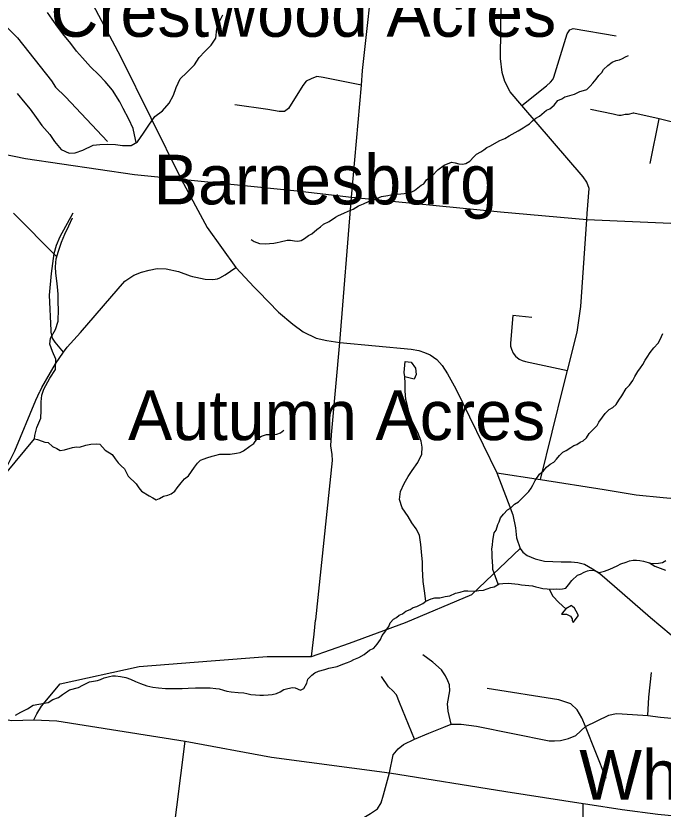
# Model space of a CAD drawing. Extents: x 0 to 69.5, y -4.5 to 22.
# Drawn here: x 2.379 to 3.408, y 15.023 to 16.285 of the extents above; entities that cross this region are included whole.
import ezdxf

# ---------------------------------------------------------------- set-up
doc = ezdxf.new("R2010")
doc.units = 0
for name, color, linetype in [('GM_X_County_Road', 7, 'Continuous'), ('GM_X_County_ROW', 7, 'Continuous'), ('GM_X_Minor_Lake', 7, 'Continuous'), ('GM_X_Minor_River', 7, 'Continuous'), ('GM_X_Township_Subdivision', 7, 'Continuous'), ('GM_X_Unincorporated_Text', 7, 'Continuous')]:
    doc.layers.add(name, color=color, linetype=linetype)

msp = doc.modelspace()

# ---------------------------------------------------------------- linework, layer by layer
at = {"layer": 'GM_X_County_Road'}
for points in [[(2.8559, 15.3242), (2.8828, 15.5776), (2.8823, 15.5871), (2.88, 15.6009), (2.8808, 15.6183), (2.8941, 15.7652), (2.913, 15.9963), (2.9286, 16.1743), (2.9306, 16.1979), (2.9499, 16.3756), (2.9714, 16.57), (2.9729, 16.5972), (2.9738, 16.6003), (2.9747, 16.6018), (2.978, 16.6059), (2.9836, 16.6083), (3.0077, 16.6072)], [(3.2878, 15.9702), (3.2906, 16.01), (3.287, 16.0204), (3.2811, 16.0285), (3.1838, 16.1424), (3.1651, 16.1641), (3.1565, 16.1802), (3.1523, 16.1945), (3.1498, 16.2167), (3.1509, 16.3102), (3.153, 16.3194), (3.1554, 16.3229), (3.1594, 16.3234), (3.1901, 16.3171), (3.1974, 16.3189), (3.2011, 16.3245), (3.2039, 16.3381), (3.2263, 16.5685)], [(2.2074, 16.5345), (2.2273, 16.5312), (2.2755, 16.511), (2.3238, 16.4892), (2.3831, 16.4487), (2.4345, 16.4035), (2.4589, 16.3735), (2.484, 16.336), (2.5458, 16.2199), (2.6419, 16.0249), (2.6836, 15.948), (2.7291, 15.8843), (2.758, 15.8531), (2.7648, 15.8462)], [(2.208, 16.349), (2.2477, 16.3455), (2.274, 16.3389), (2.2886, 16.332), (2.3179, 16.3136), (2.3818, 16.2496), (2.4358, 16.1813), (2.4424, 16.1714), (2.4579, 16.1557), (2.5248, 16.0849)], [(2.0624, 16.1544), (2.0789, 16.1495), (2.3218, 16.0727), (2.3948, 16.0576), (2.5679, 16.0322), (2.6419, 16.0249), (2.8264, 16.0064), (2.913, 15.9963), (3.15, 15.9729), (3.2871, 15.9607), (3.469, 15.9531), (3.6377, 15.9467), (3.7269, 15.9403), (3.8777, 15.9247), (3.9714, 15.9095), (4.1621, 15.8689), (4.3548, 15.8285)], [(2.4351, 15.7841), (2.4329, 15.8403), (2.4357, 15.8752), (2.4399, 15.9066), (2.444, 15.9202), (2.4497, 15.9337), (2.4704, 15.9712)], [(3.2132, 15.5475), (3.2504, 15.6976), (3.2563, 15.7208), (3.2715, 15.7814), (3.2775, 15.8223), (3.2871, 15.9607), (3.2878, 15.9702), (3.2878, 15.9702)], [(2.4175, 15.6875), (2.4178, 15.6879), (2.4205, 15.6936), (2.4423, 15.7314), (2.4552, 15.7496), (2.4608, 15.7576), (2.4819, 15.7813), (2.5417, 15.8505), (2.5526, 15.8628), (2.5669, 15.8723), (2.5788, 15.8769), (2.5914, 15.8804), (2.604, 15.8828), (2.618, 15.8824), (2.6376, 15.8781), (2.6561, 15.8713), (2.6599, 15.8703), (2.6655, 15.8691), (2.6802, 15.8661), (2.6925, 15.8656), (2.6998, 15.8665), (2.7035, 15.868), (2.7119, 15.8726), (2.7291, 15.8843)], [(2.7648, 15.8462), (2.7968, 15.8135), (2.8196, 15.7946), (2.8362, 15.7823), (2.8568, 15.7721), (2.8737, 15.7683), (2.8941, 15.7652), (3.0075, 15.7545), (3.0197, 15.7525), (3.0289, 15.7494), (3.0381, 15.7458), (3.0483, 15.7382), (3.057, 15.7285), (3.0657, 15.7154), (3.0785, 15.6914), (3.1437, 15.5578), (3.162, 15.5109), (3.1691, 15.491), (3.1734, 15.4703), (3.1752, 15.4547), (3.1808, 15.4374), (3.185, 15.4317), (3.1922, 15.4263), (3.2048, 15.421), (3.2199, 15.4175), (3.2464, 15.4165), (3.2622, 15.4165), (3.2728, 15.4154), (3.2832, 15.4124), (3.2958, 15.4054), (3.3078, 15.3978), (3.331, 15.3776), (3.3884, 15.3276), (3.4866, 15.245)], [(2.4552, 15.7496), (2.4417, 15.7656), (2.4373, 15.7722), (2.4352, 15.7818), (2.4352, 15.7838), (2.4351, 15.7841)], [(2.2258, 15.2235), (2.2523, 15.2469), (2.2626, 15.258), (2.2702, 15.2722), (2.2781, 15.2876), (2.2823, 15.3117), (2.2837, 15.3313), (2.289, 15.3499), (2.3002, 15.3794), (2.3158, 15.4331), (2.3396, 15.5024), (2.3499, 15.5283), (2.3567, 15.552), (2.3636, 15.5654), (2.3774, 15.5931), (2.4109, 15.6737), (2.4175, 15.6875)], [(3.1437, 15.5578), (3.2132, 15.5475), (3.3147, 15.5315), (3.3657, 15.5231), (3.4084, 15.5185), (3.4388, 15.5162), (3.6274, 15.5008)], [(2.2258, 15.2235), (2.2987, 15.186), (2.3184, 15.1766), (2.3423, 15.1693), (2.373, 15.1638), (2.4076, 15.1648), (2.4442, 15.1636), (2.6483, 15.131), (2.7856, 15.1056), (2.9731, 15.0809), (3.1585, 15.0511), (3.281, 15.0319), (3.2884, 15.0308), (3.343, 15.0226), (3.3998, 15.0151), (3.5922, 14.9963), (3.5999, 14.9956)], [(2.4076, 15.1648), (2.4128, 15.1748), (2.4199, 15.1866), (2.4496, 15.2222)], [(2.6198, 14.8825), (2.6281, 14.9717), (2.6483, 15.131)]]:
    msp.add_lwpolyline(points, dxfattribs=at)
at = {"layer": 'GM_X_County_ROW'}
for points in [[(2.4496, 15.2222), (2.5753, 15.2496), (2.6899, 15.2589), (2.7788, 15.2659), (2.8491, 15.2655), (2.9098, 15.287), (2.9987, 15.3197), (3.104, 15.3642), (3.1808, 15.4374)], [(2.8491, 15.2655), (2.8535, 15.3015), (2.8558, 15.3238), (2.8559, 15.3242)]]:
    msp.add_lwpolyline(points, dxfattribs=at)
at = {"layer": 'GM_X_Minor_Lake'}
for points in [[(2.9979, 15.7108), (2.9965, 15.7173), (2.998, 15.7352), (3.0079, 15.7338), (3.0145, 15.7242), (3.0158, 15.7143), (3.0126, 15.7071)], [(3.0126, 15.7071), (2.9979, 15.7108)], [(3.2534, 15.3417), (3.2505, 15.3376), (3.2466, 15.3331), (3.2546, 15.3333), (3.2613, 15.3297), (3.2635, 15.3255), (3.2638, 15.3228), (3.2653, 15.3198), (3.2739, 15.331), (3.2702, 15.3379), (3.2673, 15.3425), (3.2643, 15.3452), (3.2628, 15.3468)], [(3.2628, 15.3468), (3.2534, 15.3417)]]:
    msp.add_lwpolyline(points, dxfattribs=at)
at = {"layer": 'GM_X_Minor_River'}
msp.add_line((2.3754, 15.9707), (2.4443, 15.9014), dxfattribs=at)
for points in [[(2.5705, 16.0832), (2.568, 16.0956), (2.5656, 16.1055), (2.5587, 16.1205), (2.5496, 16.1375), (2.5446, 16.1479), (2.5328, 16.1664), (2.5214, 16.1804), (2.5114, 16.1909), (2.4977, 16.2038), (2.4851, 16.2182), (2.4755, 16.2287), (2.4666, 16.241), (2.4537, 16.2562), (2.446, 16.2667), (2.4372, 16.2794), (2.4295, 16.2903)], [(2.3811, 16.1614), (2.3933, 16.1462), (2.4018, 16.1365), (2.4117, 16.123), (2.4205, 16.1106), (2.4331, 16.0962), (2.4404, 16.085), (2.4515, 16.0722), (2.4639, 16.0662), (2.4734, 16.0667), (2.4857, 16.0713), (2.5022, 16.0789), (2.5125, 16.0802), (2.5251, 16.0806), (2.5376, 16.08), (2.5489, 16.0785), (2.5626, 16.0786), (2.5727, 16.0844), (2.5821, 16.0983), (2.5904, 16.111), (2.6002, 16.1244), (2.6126, 16.1337), (2.6232, 16.1456), (2.6299, 16.1587), (2.634, 16.1708), (2.6404, 16.1843), (2.651, 16.1947), (2.663, 16.2066), (2.6705, 16.2186), (2.6795, 16.2282), (2.69, 16.2379), (2.6971, 16.2495), (2.699, 16.2639), (2.7023, 16.2748), (2.7083, 16.2861)], [(2.7533, 15.929), (2.7582, 15.9258), (2.7668, 15.9229), (2.7756, 15.9223), (2.7824, 15.9225), (2.7893, 15.9231), (2.7946, 15.9241), (2.7996, 15.9255), (2.8107, 15.9278), (2.816, 15.9277), (2.8225, 15.9271), (2.8274, 15.9266), (2.8331, 15.9272), (2.8382, 15.9305), (2.8447, 15.9352), (2.8498, 15.9381), (2.8579, 15.9451), (2.8638, 15.9492), (2.8684, 15.9532), (2.8773, 15.9579), (2.8874, 15.9645), (2.8924, 15.9674), (2.9005, 15.971), (2.9078, 15.9742), (2.9155, 15.9774), (2.924, 15.9825), (2.9317, 15.9857), (2.9398, 15.9897), (2.9482, 15.9921), (2.9605, 15.9975), (2.9708, 15.9991), (2.98, 16.0011), (2.9914, 16.0016), (3.0021, 16.0028), (3.0067, 16.0038), (3.0129, 16.0071), (3.0183, 16.0111), (3.0234, 16.0152), (3.028, 16.0173), (3.032, 16.0237), (3.0413, 16.0303), (3.0499, 16.0399), (3.06, 16.0473), (3.0719, 16.0519), (3.0776, 16.051), (3.0836, 16.0493), (3.0893, 16.0487), (3.0947, 16.0497), (3.1008, 16.0534), (3.1075, 16.0604), (3.1118, 16.0649), (3.1184, 16.0685), (3.123, 16.0714), (3.128, 16.0751), (3.1327, 16.0776), (3.1489, 16.0863), (3.1566, 16.0899), (3.1635, 16.0939), (3.1778, 16.1019), (3.1856, 16.1066), (3.1906, 16.1099), (3.196, 16.1132), (3.2007, 16.118), (3.2061, 16.122), (3.2116, 16.1253), (3.2228, 16.1345), (3.2282, 16.137), (3.2349, 16.1429), (3.2411, 16.15), (3.2473, 16.1525), (3.2519, 16.1558), (3.2565, 16.1572), (3.2673, 16.1603), (3.2761, 16.1642), (3.2815, 16.166), (3.2869, 16.1677), (3.2923, 16.1729), (3.2966, 16.1777), (3.3021, 16.1841), (3.3061, 16.1897), (3.3108, 16.1949), (3.3136, 16.1994), (3.3206, 16.206), (3.3272, 16.2112), (3.3337, 16.2136), (3.3387, 16.215), (3.3437, 16.2168), (3.3487, 16.2193), (3.3534, 16.2215)], [(2.4089, 15.6119), (2.4093, 15.6172), (2.4126, 15.63), (2.4187, 15.6447), (2.4194, 15.6569), (2.4193, 15.6706), (2.4207, 15.6812), (2.4236, 15.691), (2.4335, 15.7086), (2.4422, 15.7225), (2.4426, 15.7388), (2.4376, 15.7511), (2.4333, 15.7623), (2.4343, 15.7721), (2.4422, 15.7856), (2.4464, 15.7992), (2.4468, 15.8182), (2.4463, 15.8285), (2.4463, 15.8422), (2.4454, 15.8536), (2.4445, 15.8635), (2.4429, 15.8757), (2.4424, 15.8853), (2.4435, 15.8985), (2.4468, 15.9103), (2.4517, 15.9246), (2.457, 15.9374), (2.4634, 15.9505), (2.4694, 15.9637)], [(3.1463, 15.3807), (3.1376, 15.4042), (3.1374, 15.4107), (3.1371, 15.4152), (3.1367, 15.4252), (3.1364, 15.4313), (3.1362, 15.4366), (3.1368, 15.4434), (3.1377, 15.4499), (3.1387, 15.4567), (3.1399, 15.4624), (3.1427, 15.4669), (3.1456, 15.4756), (3.1477, 15.4801), (3.1497, 15.4865), (3.1544, 15.4921), (3.1607, 15.4991), (3.1657, 15.5017), (3.172, 15.5083), (3.1782, 15.5116), (3.1852, 15.5186), (3.1895, 15.5231), (3.1946, 15.5283), (3.1985, 15.5335), (3.2013, 15.5384), (3.2049, 15.5455), (3.2117, 15.5556), (3.2183, 15.5611), (3.223, 15.5671), (3.2285, 15.5715), (3.2343, 15.5748), (3.239, 15.5796), (3.2433, 15.5852), (3.2491, 15.5907), (3.2542, 15.5932), (3.2615, 15.5984), (3.2662, 15.6013), (3.2711, 15.6027), (3.2762, 15.6067), (3.2812, 15.6089), (3.2863, 15.6133), (3.2906, 15.6204), (3.2961, 15.6256), (3.3032, 15.6334), (3.3063, 15.6386), (3.3119, 15.6465), (3.3159, 15.6524), (3.3225, 15.6587), (3.3283, 15.6616), (3.3337, 15.6668), (3.3377, 15.6732), (3.3428, 15.6803), (3.3496, 15.6919), (3.3551, 15.6974), (3.3599, 15.7045), (3.3631, 15.7109), (3.3679, 15.7192), (3.3722, 15.7247), (3.3758, 15.7304), (3.3798, 15.7371), (3.3829, 15.7416), (3.3877, 15.7495), (3.3936, 15.7569), (3.4003, 15.7643), (3.4031, 15.7688), (3.4055, 15.7745), (3.4079, 15.7794)], [(3.0313, 15.3539), (3.0291, 15.3704), (3.0268, 15.3849), (3.0263, 15.3952), (3.0258, 15.4051), (3.0257, 15.4158), (3.0242, 15.4322), (3.0229, 15.444), (3.021, 15.4589), (3.0156, 15.4689), (3.009, 15.4785), (3.0027, 15.4882), (2.9932, 15.5021), (2.9893, 15.5155), (2.9908, 15.5284), (2.9968, 15.5408), (3.0031, 15.5521), (3.0095, 15.5618), (3.0185, 15.5745), (3.0249, 15.5877), (3.0252, 15.5987), (3.0235, 15.6083), (3.0182, 15.6221), (3.0091, 15.6394), (3.0038, 15.6551), (3.0017, 15.6647), (2.9993, 15.6747), (2.9981, 15.6884), (2.998, 15.7005), (2.9979, 15.7108)], [(2.4089, 15.6119), (2.4134, 15.611), (2.421, 15.6085), (2.4255, 15.6069), (2.4304, 15.606), (2.4375, 15.5997), (2.4446, 15.5968), (2.4499, 15.5936), (2.4567, 15.5946), (2.4694, 15.5984), (2.4759, 15.599), (2.4804, 15.5989), (2.4904, 15.602), (2.4984, 15.6037), (2.5076, 15.6042), (2.5129, 15.6037), (2.5214, 15.5939), (2.5322, 15.5868), (2.537, 15.5802), (2.5421, 15.5739), (2.5469, 15.5692), (2.5517, 15.5641), (2.5579, 15.5525), (2.5705, 15.5404), (2.5745, 15.5342), (2.5789, 15.5287), (2.5913, 15.5215), (2.5969, 15.5183), (2.6021, 15.5151), (2.6075, 15.5173), (2.6137, 15.5209), (2.621, 15.5226), (2.6263, 15.5243), (2.6318, 15.5288), (2.6357, 15.534), (2.642, 15.5418), (2.6475, 15.5481), (2.6537, 15.5533), (2.6632, 15.5667), (2.668, 15.5731), (2.673, 15.5779), (2.6784, 15.58), (2.683, 15.5818), (2.6911, 15.5846), (2.6957, 15.5856), (2.7037, 15.5877), (2.7094, 15.5875), (2.7201, 15.5876), (2.73, 15.5892), (2.7361, 15.5902), (2.7411, 15.5927), (2.7512, 15.6001), (2.7574, 15.6045), (2.7626, 15.6112), (2.7699, 15.6163), (2.7776, 15.6187), (2.786, 15.6189), (2.7943, 15.6194), (2.8001, 15.6215), (2.8052, 15.6256)], [(2.363, 15.5565), (2.4089, 15.6119)], [(3.0979, 15.3703), (3.1093, 15.3699), (3.1154, 15.3709), (3.1226, 15.3715), (3.1345, 15.3753), (3.1395, 15.3767), (3.1476, 15.3814), (3.1534, 15.382), (3.1621, 15.3826), (3.1727, 15.3815), (3.1777, 15.3806), (3.183, 15.3797), (3.189, 15.3791), (3.2004, 15.3781), (3.2057, 15.3764), (3.2106, 15.3755), (3.217, 15.3738), (3.2239, 15.3732), (3.2333, 15.3726), (3.2387, 15.3736), (3.2436, 15.373), (3.2482, 15.3733), (3.2536, 15.3747), (3.2579, 15.3799), (3.263, 15.3866), (3.2724, 15.3951), (3.277, 15.3969), (3.2828, 15.3998), (3.2881, 15.4019), (3.2931, 15.4033), (3.2988, 15.4024), (3.3067, 15.3995), (3.3151, 15.4015), (3.3236, 15.4047), (3.3351, 15.4097), (3.3409, 15.4134), (3.3494, 15.4158), (3.3551, 15.4179), (3.3605, 15.4189), (3.3662, 15.4191), (3.3715, 15.4186), (3.3772, 15.4173), (3.3843, 15.4152), (3.3889, 15.4143), (3.3938, 15.4138), (3.4007, 15.414), (3.4075, 15.4153), (3.4126, 15.4186)], [(3.3865, 15.4148), (3.3953, 15.4094), (3.4122, 15.4033)], [(2.3787, 15.1725), (2.3872, 15.1773), (2.3976, 15.1827), (2.4065, 15.1885), (2.4157, 15.1898), (2.4306, 15.1928), (2.438, 15.1975), (2.4468, 15.2007), (2.4534, 15.2051), (2.4646, 15.2128), (2.4788, 15.2166), (2.4857, 15.2202), (2.4965, 15.2252), (2.5091, 15.2275), (2.5138, 15.2293), (2.5195, 15.2318), (2.5283, 15.2339), (2.5329, 15.2349), (2.5375, 15.2351), (2.5458, 15.2341), (2.5541, 15.2324), (2.5613, 15.2295), (2.5692, 15.2262), (2.5775, 15.223), (2.5876, 15.2193), (2.5971, 15.2171), (2.6062, 15.2157), (2.6172, 15.2146), (2.6252, 15.2148), (2.6331, 15.2146), (2.6434, 15.2147), (2.6533, 15.2155), (2.6647, 15.216), (2.6826, 15.2158), (2.6879, 15.2157), (2.6974, 15.215), (2.7027, 15.2141), (2.7095, 15.2124), (2.7144, 15.2108), (2.7216, 15.2098), (2.7326, 15.2084), (2.7417, 15.2077), (2.7466, 15.2068), (2.7527, 15.2055), (2.7603, 15.2049), (2.7671, 15.2043), (2.7728, 15.2042), (2.7804, 15.2047), (2.7865, 15.2053), (2.7934, 15.2067), (2.7996, 15.2095), (2.8054, 15.2132), (2.8115, 15.2149), (2.8188, 15.2162), (2.8233, 15.2157), (2.832, 15.2124), (2.837, 15.215), (2.8418, 15.2236), (2.8435, 15.2296), (2.8497, 15.2359), (2.8548, 15.2396), (2.8606, 15.2425), (2.8705, 15.2452), (2.877, 15.2473), (2.89, 15.25), (2.8989, 15.2536), (2.9066, 15.2564), (2.9116, 15.2582), (2.9166, 15.2611), (2.9247, 15.2643), (2.9331, 15.269), (2.9417, 15.276), (2.9486, 15.2789), (2.9537, 15.2852), (2.9589, 15.2927), (2.9617, 15.2991), (2.966, 15.3043), (2.9692, 15.3091), (2.972, 15.3136), (2.9744, 15.3193), (2.9795, 15.3252), (2.9842, 15.3277), (2.9888, 15.3314), (2.9938, 15.3336), (2.9993, 15.338), (3.0062, 15.3405), (3.0109, 15.3438), (3.017, 15.3455), (3.0262, 15.3502), (3.0313, 15.3539), (3.0394, 15.3574), (3.0455, 15.3588), (3.0531, 15.3593), (3.0619, 15.361), (3.0692, 15.3623), (3.078, 15.3663), (3.0857, 15.3679), (3.0926, 15.37), (3.0979, 15.3703)], [(3.227, 15.373), (3.233, 15.3616), (3.2426, 15.3515), (3.2534, 15.3417)]]:
    msp.add_lwpolyline(points, dxfattribs=at)
at = {"layer": 'GM_X_Township_Subdivision'}
for points in [[(3.1838, 16.1424), (3.2227, 16.1736), (3.2292, 16.1794), (3.2328, 16.1837), (3.2344, 16.1873), (3.256, 16.2561), (3.26, 16.2623), (3.2651, 16.2648), (3.3336, 16.2531)], [(2.9286, 16.1743), (2.8679, 16.1868), (2.8575, 16.1884), (2.8487, 16.1847), (2.841, 16.1811), (2.8354, 16.1738), (2.8126, 16.1372), (2.8063, 16.1328), (2.7977, 16.1325), (2.7798, 16.1359), (2.7273, 16.1432)], [(3.3606, 16.1298), (3.3527, 16.1277), (3.35, 16.1278), (3.3477, 16.1276), (3.3458, 16.1272), (3.3437, 16.1267), (3.3415, 16.1265), (3.3401, 16.1263), (3.3379, 16.1264), (3.3355, 16.1266), (3.3287, 16.1281), (3.2927, 16.1358)], [(3.4871, 16.0822), (3.4822, 16.0885), (3.4734, 16.0966), (3.4629, 16.1028), (3.4476, 16.1091), (3.4233, 16.1159), (3.4019, 16.1209), (3.362, 16.1302), (3.3606, 16.1298)], [(3.3876, 16.0501), (3.4019, 16.1209)], [(3.1996, 15.8051), (3.1695, 15.8083), (3.1657, 15.7643), (3.1657, 15.7596), (3.167, 15.7544), (3.1697, 15.7484), (3.1735, 15.7432), (3.1792, 15.7388), (3.1844, 15.7367), (3.1893, 15.735), (3.2563, 15.7208)], [(3.0714, 15.1579), (3.0665, 15.1788), (3.0654, 15.1903), (3.0693, 15.2111), (3.0686, 15.2207), (3.066, 15.2271), (3.0625, 15.2349), (3.0558, 15.2444), (3.0424, 15.2569), (3.0264, 15.2683)], [(3.3433, 15.1746), (3.3838, 15.1717), (3.4039, 15.1695), (3.4508, 15.1648), (3.4566, 15.1692), (3.4581, 15.201), (3.4585, 15.2052), (3.4596, 15.2095), (3.4615, 15.2137), (3.4636, 15.2171), (3.4866, 15.245)], [(3.0132, 15.1342), (2.989, 15.1927), (2.9842, 15.205), (2.9788, 15.2114), (2.9719, 15.2173), (2.9603, 15.2338)], [(3.3838, 15.1717), (3.3857, 15.2012), (3.3898, 15.2404)], [(3.3178, 15.0715), (3.285, 15.1546), (3.279, 15.1684), (3.2715, 15.1811), (3.2616, 15.1907), (3.2426, 15.1968), (3.1283, 15.2148)], [(2.9731, 15.0809), (2.979, 15.1096), (2.9871, 15.1187), (2.9958, 15.1258), (3.0132, 15.1342), (3.036, 15.1439), (3.0596, 15.1535), (3.0714, 15.1579), (3.0873, 15.1582), (3.1116, 15.1551), (3.2271, 15.1318), (3.2355, 15.1316), (3.245, 15.1322), (3.258, 15.1353), (3.2694, 15.1399), (3.285, 15.1546), (3.322, 15.1725), (3.3338, 15.1753), (3.3433, 15.1746)], [(2.8788, 14.8884), (2.903, 14.9595), (2.906, 14.9705), (2.9086, 14.9773), (2.9106, 14.9824), (2.9175, 14.9927), (2.9243, 15.0038), (2.9323, 15.0098), (2.9433, 15.0159), (2.9542, 15.0232), (2.96, 15.0328), (2.9638, 15.0458), (2.9731, 15.0809)], [(3.1791, 14.9817), (3.1891, 14.9662), (3.2089, 14.9569), (3.2321, 14.9514), (3.2569, 14.9574), (3.2696, 14.9635), (3.2812, 14.9844), (3.2812, 15.0159), (3.281, 15.0319)]]:
    msp.add_lwpolyline(points, dxfattribs=at)

# ---------------------------------------------------------------- texts
at = {"layer": 'GM_X_Unincorporated_Text'}
for s, height, p in [('Crestwood Acres', 0.078977, (2.4342, 16.2515)), ('Barnesburg', 0.07898, (2.5984, 15.9849)), ('Autumn Acres', 0.078977, (2.5575, 15.6099)), ('White Oak', 0.07898, (3.275, 15.0382))]:
    msp.add_text(s, height=height, rotation=0, dxfattribs=at).set_placement(p)

doc.saveas('drawing.dxf')
